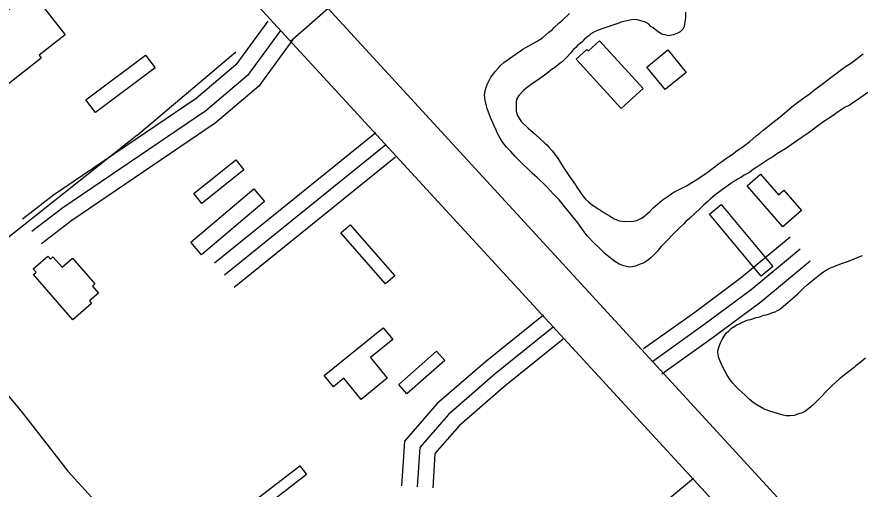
# Model space of a CAD drawing. Extents: x 3887375 to 3925618, y 296674 to 322633.
# Drawn here: x 3898333 to 3899147, y 304200 to 304655 of the extents above; entities that cross this region are included whole.
import ezdxf

# ---------------------------------------------------------------- set-up
doc = ezdxf.new("R2010")
doc.units = 0
for name, color, linetype in [('V-BLDG-OTLN', 7, 'Continuous'), ('V-RIVR-EDGE', 7, 'Continuous'), ('V-ROAD-CNTR', 7, 'Continuous'), ('V-SITE-VEGE', 7, 'Continuous'), ('V-TOPO-SHOR', 7, 'Continuous')]:
    doc.layers.add(name, color=color, linetype=linetype)

msp = doc.modelspace()

# ---------------------------------------------------------------- linework, layer by layer
at = {"layer": 'V-BLDG-OTLN'}
for points in [[(3898293.04, 304631.12), (3898319.33, 304651.76), (3898316.77, 304655.02), (3898334.32, 304668.8), (3898336.56, 304665.95), (3898349.41, 304676.04), (3898379.73, 304637.41), (3898354.54, 304617.63), (3898356.73, 304614.84), (3898325.24, 304590.11)], [(3898914.63, 304566.34), (3898871.44, 304613.75), (3898881.89, 304623.28), (3898883.19, 304621.85), (3898893.92, 304631.62), (3898935.81, 304585.64)], [(3898399.49, 304574.84), (3898456.9, 304617.86), (3898466.25, 304605.39), (3898408.83, 304562.37)], [(3898957.09, 304584.59), (3898939.51, 304606.19), (3898959.82, 304622.73), (3898977.41, 304601.13)], [(3898503.42, 304484.43), (3898543.92, 304517.04), (3898551.66, 304507.43), (3898511.16, 304474.82)], [(3899070.46, 304452.42), (3899035.93, 304491.77), (3899048.86, 304503.11), (3899066.19, 304483.36), (3899071.24, 304487.79), (3899088.44, 304468.19)], [(3898500.53, 304437.48), (3898561.26, 304488.86), (3898571.55, 304476.69), (3898510.83, 304425.31)], [(3899049.47, 304404.73), (3898999.87, 304464.62), (3899011.11, 304473.93), (3899060.72, 304414.04)], [(3898653.96, 304454.33), (3898696.89, 304405.24), (3898687.96, 304397.43), (3898645.04, 304446.52)], [(3898386.91, 304422.31), (3898408.41, 304397.57), (3898405.87, 304395.36), (3898411.76, 304388.59), (3898403.05, 304381.02), (3898405.2, 304378.54), (3898387.04, 304362.76), (3898349.13, 304406.38), (3898351.75, 304408.65), (3898348.91, 304411.91), (3898363.02, 304424.18), (3898365.56, 304421.26), (3898368, 304423.38), (3898376.67, 304413.41)], [(3898629.1, 304309.13), (3898685.71, 304355.17), (3898694.92, 304343.85), (3898673.55, 304326.47), (3898689.71, 304306.6), (3898664.56, 304286.16), (3898647.97, 304306.56), (3898637.87, 304298.35)], [(3898700.7, 304300.47), (3898737.05, 304332.66), (3898744.97, 304323.71), (3898708.62, 304291.52)], [(3898561.2, 304188.05), (3898605.47, 304222.22), (3898611.99, 304213.77), (3898567.72, 304179.61)]]:
    msp.add_lwpolyline(points, close=True, dxfattribs=at)
at = {"layer": 'V-RIVR-EDGE'}
for points in [[(3894498.05, 310522.42), (3894530.03, 310496.11), (3894553.78, 310474.69), (3894579.94, 310451.31), (3894614.83, 310419.17), (3894633.24, 310400.67), (3894662.79, 310372.43), (3894685.08, 310353.44), (3894692.35, 310347.11), (3894709.79, 310328.13), (3894746.59, 310285.3), (3894785.84, 310252.18), (3894809.57, 310225.9), (3894830.41, 310205.45), (3894852.71, 310189.85), (3894866.75, 310171.85), (3894915.18, 310120.25), (3894950.06, 310083.74), (3894971.37, 310062.81), (3894999, 310039.43), (3895025.16, 310017.03), (3895052.79, 309992.68), (3895092.99, 309952.27), (3895110.91, 309932.8), (3895141.44, 309903.1), (3895188.91, 309855.88), (3895222.82, 309821.31), (3895255.75, 309784.32), (3895319.22, 309722.49), (3895350.7, 309688.42), (3895358.44, 309676.26), (3895364.73, 309669.44), (3895374.92, 309663.11), (3895388.97, 309650.44), (3895410.77, 309628.05), (3895448.54, 309583.28), (3895480.52, 309554.06), (3895503.76, 309527.78), (3895533.8, 309499.54), (3895577.4, 309454.75), (3895606.95, 309425.54), (3895653.45, 309378.81), (3895685.92, 309349.1), (3895719.83, 309314.54), (3895749.38, 309285.81), (3895790.55, 309242.49), (3895837.06, 309195.75), (3895863.69, 309164.12), (3895900.02, 309127.61), (3895944.1, 309081.37), (3895955.73, 309070.65), (3895974.63, 309054.58), (3896002.25, 309033.14), (3896032.78, 309003.93), (3896062.81, 308972.29), (3896082.67, 308950.39), (3896119.48, 308911.93), (3896139.34, 308892.46), (3896151.96, 308889.51), (3896163.12, 308883.66), (3896167.95, 308873.93), (3896170.35, 308862.27), (3896184.39, 308844.27), (3896211.03, 308816.04), (3896224.12, 308810.18), (3896236.73, 308802.37), (3896249.8, 308786.8), (3896255.61, 308776.59), (3896270.64, 308766.35), (3896280.32, 308753.22), (3896295.82, 308737.15), (3896375.27, 308661.2), (3896425.17, 308610.08), (3896464.41, 308570.65), (3896519.63, 308515.64), (3896548.69, 308483.03), (3896563.22, 308467.45), (3896597.61, 308430.94), (3896635.89, 308396.37), (3896666.41, 308365.7), (3896681.42, 308349.64), (3896712.43, 308320.42), (3896746.34, 308287.31), (3896777.36, 308260.04), (3896801.58, 308235.7), (3896820.47, 308215.26), (3896842.76, 308195.29), (3896851.46, 308181.19), (3896882.46, 308148.57), (3896918.81, 308116.43), (3896962.9, 308074.56), (3896997.76, 308033.19), (3897029.24, 307998.63), (3897042.32, 307985), (3897083.5, 307945.57), (3897107.23, 307918.31), (3897123.21, 307898.85), (3897130, 307898.83), (3897142.13, 307892.97), (3897145.99, 307882.28), (3897149.85, 307874.01), (3897162.93, 307860.38), (3897188.6, 307833.12), (3897229.29, 307788.83), (3897267.56, 307752.31), (3897300.5, 307715.81), (3897334.4, 307680.27), (3897361.53, 307651.07), (3897384.78, 307628.19), (3897411.42, 307598.98), (3897445.81, 307563.45), (3897494.26, 307516.71), (3897543.17, 307462.68), (3897584.83, 307418.38), (3897609.05, 307394.04), (3897646.83, 307355.58), (3897678.81, 307323.94), (3897715.15, 307290.34), (3897751.96, 307253.34), (3897766.97, 307236.31), (3897837.68, 307158.43), (3897886.6, 307104.4), (3897936, 307048.43), (3897965.54, 307015.34), (3898010.59, 306970.06), (3898027.54, 306949.14), (3898044.99, 306935.98), (3898063.87, 306914.08), (3898089.05, 306882.46), (3898117.14, 306854.7), (3898160.23, 306801.18), (3898195.59, 306763.7), (3898235.79, 306719.89), (3898261.46, 306693.6), (3898297.3, 306650.78), (3898332.65, 306612.33), (3898369.94, 306568.04), (3898397.54, 306534.95), (3898422.23, 306505.75), (3898462.9, 306455.14), (3898495.34, 306417.18), (3898521.97, 306382.15), (3898601.37, 306284.34), (3898652.22, 306228.37), (3898693.37, 306177.28), (3898729.68, 306130.57), (3898777.13, 306074.12), (3898825.55, 306014.26), (3898848.79, 305986.04), (3898903.98, 305917.43), (3898957.25, 305854.65), (3898984.35, 305818.16), (3899049.73, 305744.67), (3899107.84, 305679.45), (3899129.14, 305651.72), (3899142.69, 305630.31), (3899156.24, 305611.83), (3899175.12, 305587.98), (3899224.03, 305529.59), (3899255.99, 305493.57), (3899288.9, 305449.3), (3899312.61, 305415.24), (3899375.55, 305336.9), (3899410.9, 305296.02), (3899442.85, 305252.24), (3899470.43, 305211.86), (3899531.42, 305133.52), (3899579.35, 305071.24), (3899616.14, 305025.99), (3899647.13, 304986.09), (3899690.7, 304931.1), (3899729.41, 304876.62), (3899753.62, 304846.93), (3899770.56, 304821.64), (3899817.5, 304755.48), (3899845.56, 304713.16), (3899868.3, 304677.16), (3899889.6, 304650.4), (3899911.39, 304623.64), (3899955.44, 304569.14), (3899987.39, 304526.81), (3900012.56, 304494.21), (3900025.63, 304476.21), (3900037.24, 304456.75), (3900061.94, 304431.93), (3900070.67, 304424.13), (3900074.53, 304414.41), (3900074.99, 304404.21), (3900073.03, 304397.9), (3900071.55, 304388.68), (3900071.54, 304383.82), (3900075.9, 304378.96), (3900087.05, 304374.07), (3900096.26, 304367.74), (3900108.39, 304362.37), (3900117.11, 304353.6), (3900140.84, 304326.35), (3900165.54, 304299.09), (3900226.07, 304227.55), (3900277.87, 304164.29), (3900319.98, 304105.91), (3900352.41, 304062.61), (3900384.36, 304023.2), (3900411.47, 303988.16), (3900438.1, 303954.1), (3900462.8, 303926.85), (3900556.24, 303812.49), (3900597.89, 303762.85), (3900633.71, 303716.63), (3900652.59, 303691.33), (3900701.96, 303626.62), (3900774.57, 303530.77), (3900849.12, 303437.34), (3900903.35, 303371.16), (3900928.05, 303343.42), (3900948.87, 303317.63), (3901001.17, 303258.26), (3901038.95, 303216.88), (3901074.78, 303173.09), (3901092.2, 303147.31), (3901171.6, 303050.47), (3901205, 303008.62), (3901238.41, 302968.23), (3901274.74, 302927.83), (3901303.3, 302893.77), (3901343.98, 302847.53), (3901366.73, 302816.4), (3901404.5, 302770.17), (3901454.38, 302715.17), (3901507.18, 302659.19), (3901551.73, 302608.09), (3901584.66, 302570.61), (3901650.02, 302491.29), (3901680.99, 302443.62), (3901717.76, 302388.17), (3901785.52, 302298.16), (3901789.55, 302293.3)], [(3898708.87, 302236.39), (3898709.22, 302238.47), (3898711.01, 302244.5), (3898716.01, 302254.08), (3898716.03, 302260.47), (3898716.76, 302269.71), (3898720.69, 302277.51), (3898724.27, 302289.93), (3898724.65, 302300.59), (3898728.59, 302311.95), (3898739.26, 302321.15), (3898749.94, 302328.23), (3898765.58, 302333.17), (3898799.69, 302337.7), (3898827.05, 302338.7), (3898841.26, 302339.37), (3898841.96, 302339.02), (3898844.08, 302333.68), (3898850.12, 302331.18), (3898855.8, 302331.52), (3898860.07, 302333.29), (3898863.63, 302339.67), (3898870.4, 302348.18), (3898879.66, 302358.1), (3898895.33, 302374.76), (3898904.61, 302391.08), (3898906.05, 302396.76), (3898905.34, 302398.54), (3898897.88, 302398.55), (3898890.79, 302403.54), (3898885.84, 302413.15), (3898885.85, 302419.54), (3898888.73, 302432.68), (3898891.22, 302435.87), (3898894.43, 302437.99), (3898903.31, 302440.1), (3898912.2, 302441.85), (3898918.6, 302444.32), (3898923.22, 302447.51), (3898926.43, 302452.83), (3898928.23, 302463.48), (3898929.37, 302491.54), (3898928.01, 302514.99), (3898926.24, 302517.83), (3898916.67, 302527.45), (3898913.84, 302533.14), (3898912.8, 302540.96), (3898913.18, 302553.74), (3898914.27, 302562.98), (3898915.72, 302575.76), (3898918.93, 302578.24), (3898921.77, 302579.3), (3898927.47, 302586.39), (3898927.48, 302589.23), (3898924.72, 302620.85), (3898924.4, 302635.41), (3898919.11, 302653.54), (3898914.86, 302657.46), (3898909.19, 302661.03), (3898905.65, 302666.01), (3898902.46, 302670.28), (3898897.49, 302671.36), (3898889.67, 302671.02), (3898886.13, 302674.58), (3898884.72, 302679.91), (3898884.74, 302687.37), (3898885.82, 302691.99), (3898890.45, 302697.3), (3898898.64, 302705.45), (3898898.64, 302707.59), (3898898.3, 302711.85), (3898889.1, 302725.37), (3898857.25, 302775.89), (3898839.55, 302800.44), (3898823.99, 302825.7), (3898812.31, 302844.55), (3898795.32, 302869.82), (3898763.11, 302914.3), (3898749.31, 302934.58), (3898731.27, 302966.59), (3898711.82, 302999.68), (3898694.49, 303033.82), (3898673.27, 303067.97), (3898661.24, 303090.38), (3898652.75, 303102.12), (3898640, 303118.14), (3898620.89, 303145.54), (3898573.09, 303209.59), (3898542.64, 303249.45), (3898469, 303346.25), (3898433.94, 303390.38), (3898408.08, 303419.57), (3898376.91, 303453.4), (3898329.06, 303496.5), (3898283.71, 303543.85), (3898258.92, 303575.53), (3898244.41, 303594.74), (3898205.82, 303647.05), (3898188.13, 303676.58), (3898174.68, 303696.15), (3898144.95, 303737.43), (3898117.34, 303777.64), (3898041.58, 303881.19), (3898010.79, 303925.31), (3897979.99, 303967.3), (3897955.21, 304004.31), (3897936.81, 304029.93), (3897924.05, 304044.17), (3897897.82, 304065.54), (3897831.89, 304120.76), (3897790.07, 304158.16), (3897770.93, 304177.04), (3897739.77, 304214.77), (3897722.78, 304239.67), (3897695.88, 304279.52), (3897692.35, 304286.99), (3897691.29, 304292.32), (3897691.3, 304295.88), (3897690.6, 304299.07), (3897682.79, 304301.93), (3897679.26, 304309.05), (3897659.45, 304343.91), (3897631.51, 304390.86), (3897588.35, 304462.72), (3897569.94, 304489.05), (3897535.24, 304530.7), (3897488.84, 304585.52), (3897439.95, 304637.5), (3897387.13, 304682.03), (3897357.85, 304706.08)]]:
    msp.add_spline(points, degree=3, dxfattribs=at)
at = {"layer": 'V-ROAD-CNTR'}
for points in [[(3894371.05, 309296.79), (3895247.1, 308350.16), (3895855.91, 307682.01), (3896518.9, 306958), (3897377.51, 306026.63), (3898170.2, 305166.42), (3899138.1, 304112.58), (3899638.53, 303569.43)], [(3894332.83, 309265.64), (3895354.36, 308156.78), (3896156.88, 307283.54), (3897344.8, 305992.84), (3898830.34, 304376.58), (3899598.23, 303541.09)], [(3898632.92, 304662.62), (3898596.69, 304630.79)], [(3898574.72, 304650.37), (3898543.98, 304608.37), (3898505.9, 304576.03), (3898368.6, 304482.95), (3898338.52, 304459.76)], [(3898586.82, 304641.52), (3898555.04, 304598.08), (3898514.99, 304564.07), (3898377.39, 304470.79), (3898347.68, 304447.88)], [(3898598.93, 304632.66), (3898566.1, 304587.8), (3898524.08, 304552.11), (3898386.19, 304458.63), (3898356.84, 304436)], [(3898678.8, 304542.86), (3898523.5, 304417.41)], [(3898688.22, 304531.2), (3898532.93, 304405.75)], [(3898697.65, 304519.53), (3898542.35, 304394.08)], [(3899077.5, 304442.34), (3899030.62, 304403.46), (3898985.52, 304370), (3898936.39, 304334.92)], [(3899087.08, 304430.79), (3899039.89, 304391.65), (3898994.34, 304357.87), (3898945.11, 304322.71)], [(3899096.65, 304419.24), (3899049.15, 304379.85), (3899003.17, 304345.74), (3898953.82, 304310.5)], [(3898840.08, 304367.41), (3898783.99, 304322.19), (3898737.86, 304282.28), (3898706.35, 304246.04), (3898703.53, 304202.9)], [(3898849.49, 304355.73), (3898793.6, 304310.67), (3898748.48, 304271.63), (3898720.99, 304240.01), (3898718.5, 304201.92)], [(3898858.91, 304344.05), (3898803.22, 304299.16), (3898759.1, 304260.98), (3898735.62, 304233.99), (3898733.47, 304200.95)], [(3898984.28, 304210.17), (3898821.06, 304074.3)]]:
    msp.add_lwpolyline(points, dxfattribs=at)
at = {"layer": 'V-SITE-VEGE'}
for points in [[(3898990.76, 304470.19), (3898980.46, 304460.47), (3898977.03, 304457.5), (3898975.18, 304455.34), (3898969.91, 304450.48), (3898953.55, 304433.76), (3898951.44, 304431.33), (3898949.6, 304428.91), (3898946.97, 304425.95), (3898945.39, 304424.33), (3898943.27, 304422.44), (3898940.1, 304420.01), (3898937.72, 304418.38), (3898935.33, 304417.02), (3898933.2, 304416.46), (3898931.35, 304415.64), (3898928.42, 304414.54), (3898925.49, 304413.97), (3898923.1, 304413.68), (3898919.89, 304414.18), (3898917.48, 304414.68), (3898912.93, 304416.5), (3898908.63, 304418.85), (3898902.44, 304423.85), (3898899.48, 304426.49), (3898897.59, 304428.33), (3898895.17, 304430.44), (3898887.61, 304438.09), (3898884.1, 304441.79), (3898881.95, 304443.63), (3898879.24, 304447.6), (3898873, 304456.34), (3898867.33, 304463.21), (3898864.62, 304466.65), (3898863, 304468.5), (3898861.64, 304470.35), (3898855.15, 304478.28), (3898849.75, 304483.82), (3898842.73, 304491.48), (3898834.1, 304499.92), (3898831.68, 304501.76), (3898829.25, 304504.14), (3898825.48, 304507.56), (3898819.28, 304513.63), (3898817.39, 304515.74), (3898812.8, 304520.22), (3898808.48, 304524.98), (3898806.59, 304526.82), (3898804.43, 304529.2), (3898800.1, 304534.75), (3898798.2, 304537.93), (3898795.48, 304542.97), (3898794.38, 304545.63), (3898792.47, 304549.61), (3898788.91, 304557.84), (3898787.25, 304562.89), (3898785.88, 304566.34), (3898784.49, 304571.4), (3898783.92, 304574.32), (3898783.33, 304579.12), (3898783.58, 304581.52), (3898784.34, 304584.73), (3898785.11, 304587.41), (3898786.15, 304590.09), (3898787.97, 304593.84), (3898789.27, 304596.53), (3898791.91, 304599.76), (3898793.75, 304602.44), (3898796.91, 304605.68), (3898798.75, 304607.84), (3898801.93, 304610.54), (3898805.1, 304612.97), (3898814.89, 304620.02), (3898817.54, 304621.65), (3898820.19, 304623.54), (3898833.98, 304631.17), (3898839.01, 304634.43), (3898841.91, 304637.12), (3898845.08, 304639.83), (3898848.26, 304642.27), (3898850.1, 304644.15), (3898855.12, 304648.74), (3898858.29, 304651.45), (3898865.16, 304657.93)], [(3898976.65, 304659.17), (3898976.7, 304654.1), (3898975.47, 304645.28), (3898974.17, 304642.87), (3898971.53, 304640.17), (3898969.14, 304638.81), (3898965.15, 304637.43), (3898960.37, 304636.31), (3898957.96, 304636.82), (3898953.95, 304637.84), (3898949.38, 304640.72)], [(3898949.38, 304640.72), (3898945.61, 304643.88), (3898943.46, 304645.46), (3898941.03, 304647.83), (3898938.34, 304649.4), (3898935.13, 304650.43), (3898930.31, 304651.72), (3898928.18, 304651.96), (3898924.71, 304651.65), (3898918.86, 304650.52), (3898914.33, 304649.4), (3898912.48, 304648.58), (3898904.77, 304646.1), (3898902.11, 304645), (3898899.19, 304644.17), (3898892.81, 304641.69), (3898888.57, 304639.78), (3898885.65, 304638.15), (3898883.54, 304636.26), (3898881.68, 304634.9), (3898879.04, 304632.74), (3898876.93, 304630.31), (3898872.7, 304627.07), (3898871.12, 304625.18), (3898869.01, 304623.02), (3898867.43, 304621.14), (3898865.59, 304619.25), (3898863.21, 304616.55), (3898860.05, 304613.32), (3898857.94, 304611.43), (3898856.08, 304610.07), (3898850.53, 304605.48), (3898848.68, 304604.39), (3898843.39, 304600.06), (3898833.86, 304593.29), (3898829.36, 304590.57), (3898823.01, 304585.7), (3898820.9, 304583.81), (3898816.15, 304578.95), (3898814.06, 304574.93), (3898813.82, 304572.79), (3898813.6, 304568.25), (3898813.65, 304563.98), (3898814.76, 304560), (3898817.48, 304555.49), (3898818.83, 304553.64), (3898825.31, 304547.31), (3898832.31, 304541.25), (3898841.47, 304533.08), (3898843.09, 304531.5), (3898845.52, 304528.86), (3898848.49, 304525.42), (3898850.65, 304522.78), (3898854.17, 304518.02), (3898858.8, 304510.33), (3898863.68, 304502.65), (3898866.66, 304498.68), (3898870.46, 304493.12), (3898872.09, 304490.47), (3898876.16, 304484.38), (3898878.87, 304480.95), (3898880.48, 304479.1), (3898883.45, 304476.46), (3898887.22, 304473.3), (3898890.44, 304471.47), (3898892.6, 304469.63), (3898895.01, 304468.32), (3898896.62, 304467), (3898899.31, 304465.7), (3898901.19, 304464.39), (3898903.6, 304463.08), (3898906.03, 304461.24), (3898907.91, 304460.2), (3898910.05, 304459.42), (3898913, 304458.12), (3898918.34, 304457.64), (3898926.61, 304457.73), (3898929.8, 304458.57), (3898935.11, 304461.03), (3898938.02, 304463.2), (3898942.24, 304467.25), (3898945.14, 304470.21), (3898954.39, 304478.05), (3898958.1, 304480.49), (3898963.66, 304484.56), (3898965.51, 304485.65), (3898977.71, 304491.92), (3898989.64, 304499.25), (3898998.37, 304505.48), (3899008.42, 304513.07), (3899012.39, 304515.78), (3899015.31, 304517.94), (3899018.22, 304519.85), (3899022.45, 304522.83), (3899025.1, 304524.99), (3899032.25, 304529.6), (3899035.95, 304532.58), (3899038.6, 304534.48), (3899044.67, 304539.88), (3899048.11, 304542.59), (3899051.28, 304545.56)], [(3899051.28, 304545.56), (3899058.95, 304551.24), (3899062.38, 304554.22), (3899066.09, 304557.19), (3899080.62, 304569.36), (3899091.74, 304577.49), (3899095.44, 304579.93), (3899100.73, 304584.25), (3899110.79, 304591.84), (3899115.28, 304595.35), (3899130.63, 304606.73), (3899135.39, 304609.72), (3899142.01, 304614.59), (3899144.12, 304616.48), (3899147.83, 304618.92)], [(3899152.25, 304581.63), (3899143.25, 304575.39), (3899138.74, 304572.41), (3899134.24, 304569.15), (3899130.26, 304567.51), (3899122.58, 304562.36), (3899118.88, 304559.65), (3899108.81, 304553.13), (3899094.8, 304542.57), (3899088.96, 304538.77), (3899080.5, 304532.81), (3899072.82, 304527.66), (3899065.13, 304523.04), (3899060.63, 304519.78), (3899057.72, 304518.15), (3899045.27, 304509.74), (3899042.09, 304507.84), (3899038.13, 304504.86), (3899033.09, 304502.14), (3899029.91, 304499.97), (3899027.52, 304498.61), (3899023.28, 304495.89), (3899020.37, 304493.99), (3899012.17, 304488.3), (3899005.02, 304482.88), (3899000.79, 304479.37), (3898998.16, 304476.94), (3898994.19, 304473.69), (3898990.76, 304470.19)], [(3899022.11, 304301.74), (3899019.68, 304304.91), (3899016.82, 304309.68), (3899014.65, 304313.66), (3899011.78, 304319.23), (3899009.32, 304324.67), (3899008.5, 304327.06), (3899008.07, 304329.33), (3899007.9, 304332.13), (3899008.15, 304334.26), (3899009.69, 304339.08), (3899010.6, 304341.22), (3899011.91, 304343.91), (3899014, 304347.14), (3899015.98, 304349.82), (3899018.35, 304352.38), (3899020.85, 304354.81), (3899024.03, 304356.85), (3899026.55, 304358.21), (3899028.54, 304358.9), (3899030.67, 304360.12), (3899033.06, 304361.22), (3899035.18, 304362.04), (3899037.44, 304362.73), (3899039.7, 304363.29), (3899044.75, 304364.95), (3899047.15, 304365.51), (3899052.2, 304367.17), (3899054.46, 304367.73), (3899057.38, 304368.69), (3899059.51, 304369.52), (3899062.83, 304370.62), (3899065.08, 304371.71), (3899067.2, 304372.93), (3899073.02, 304377.54), (3899084.64, 304387.93), (3899090.19, 304393.33), (3899093.75, 304396.44), (3899099.3, 304401.04), (3899107.1, 304407.39), (3899109.62, 304409.02), (3899111.47, 304410.38), (3899115.45, 304412.69), (3899119.29, 304414.33), (3899127.66, 304417.36), (3899133.64, 304419.29), (3899144.4, 304423.68), (3899147.06, 304424.91)], [(3899149.76, 304325.97), (3899144.6, 304321.51), (3899140.64, 304318.4), (3899138.92, 304316.91), (3899130.85, 304310.69), (3899124.64, 304305.68), (3899117.91, 304299.61), (3899116.06, 304297.59), (3899113.95, 304295.69), (3899105.51, 304287.07), (3899102.21, 304283.56), (3899099.44, 304280.86), (3899097.46, 304278.97), (3899093.89, 304276), (3899091.11, 304274.23), (3899088.06, 304273), (3899084.6, 304271.89), (3899081.68, 304270.79), (3899077.55, 304270.35), (3899073.68, 304270.44), (3899070.61, 304271.07), (3899068.33, 304271.58), (3899058.83, 304274.67), (3899053.34, 304276.61), (3899051.33, 304277.52), (3899045.29, 304280.92), (3899041.93, 304283.29), (3899038.02, 304286.45), (3899033.84, 304290.53), (3899028.05, 304295.81), (3899025.08, 304298.71), (3899022.11, 304301.74)]]:
    msp.add_lwpolyline(points, dxfattribs=at)
at = {"layer": 'V-TOPO-SHOR'}
msp.add_line((3898448.73, 304540.26), (3898543.94, 304620.77), dxfattribs=at)
for points in [[(3898448.73, 304540.26), (3898289.98, 304414.62), (3898245.56, 304377.12)], [(3898322.69, 304292.55), (3898337.46, 304274.74), (3898382.25, 304217.15), (3898437.36, 304156.31), (3898463.32, 304123.32)]]:
    msp.add_lwpolyline(points, dxfattribs=at)

doc.saveas('drawing.dxf')
